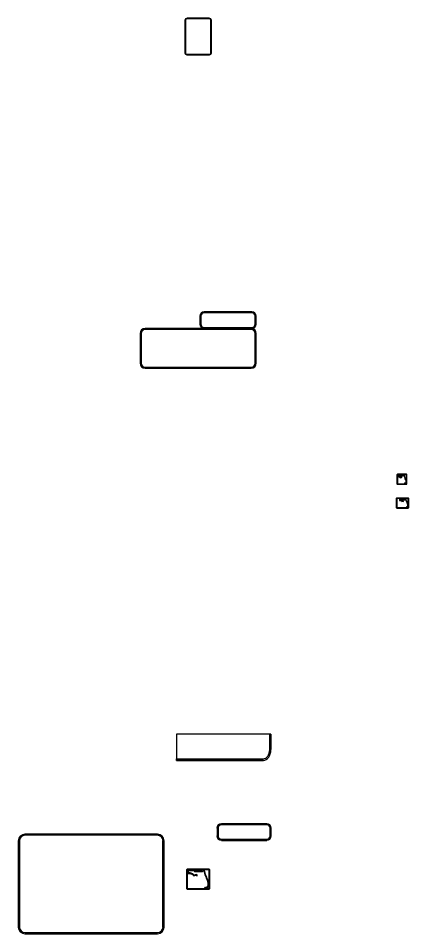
# Model space of a CAD drawing. Extents: x 10268197 to 10269179, y 2141503 to 2142677.
# Drawn here: x 10268342 to 10268400.9, y 2142539.3 to 2142677.2 of the extents above; entities that cross this region are included whole.
import ezdxf

# ---------------------------------------------------------------- set-up
doc = ezdxf.new("R2010")
doc.units = 0
doc.layers.add('GSOutline', color=7, linetype='Continuous')

msp = doc.modelspace()

# ---------------------------------------------------------------- linework, layer by layer
at = {"layer": 'GSOutline'}
for p, q in [((10268367.11, 2142676.97), (10268367.11, 2142672.01)), ((10268367.13, 2142676.97), (10268367.13, 2142672.01)), ((10268367.2, 2142676.97), (10268367.2, 2142672.01)), ((10268370.84, 2142677.25), (10268367.38, 2142677.25)), ((10268370.84, 2142677.22), (10268367.38, 2142677.22)), ((10268370.84, 2142677.16), (10268367.38, 2142677.16)), ((10268371.03, 2142672.01), (10268371.03, 2142676.97)), ((10268371.09, 2142672.01), (10268371.09, 2142676.97)), ((10268371.12, 2142672.01), (10268371.12, 2142676.97)), ((10268367.38, 2142671.83), (10268370.84, 2142671.83)), ((10268367.38, 2142671.76), (10268370.84, 2142671.76)), ((10268367.38, 2142671.74), (10268370.84, 2142671.74)), ((10268377.2, 2142633.01), (10268370.03, 2142633.01)), ((10268377.2, 2142632.84), (10268370.03, 2142632.84)), ((10268369.36, 2142632.34), (10268369.36, 2142631.17)), ((10268369.53, 2142632.34), (10268369.53, 2142631.17)), ((10268377.7, 2142631.17), (10268377.7, 2142632.34)), ((10268377.86, 2142631.17), (10268377.86, 2142632.34)), ((10268377.11, 2142630.5), (10268361.11, 2142630.5)), ((10268377.11, 2142630.34), (10268361.11, 2142630.34)), ((10268370.03, 2142630.67), (10268377.2, 2142630.67)), ((10268370.03, 2142630.5), (10268377.2, 2142630.5)), ((10268360.36, 2142629.75), (10268360.36, 2142625.25)), ((10268360.53, 2142629.75), (10268360.53, 2142625.25)), ((10268377.7, 2142625.25), (10268377.7, 2142629.75)), ((10268377.86, 2142625.25), (10268377.86, 2142629.75)), ((10268361.11, 2142624.67), (10268377.11, 2142624.67)), ((10268361.11, 2142624.5), (10268377.11, 2142624.5)), ((10268399.09, 2142608.45), (10268399.09, 2142607.11)), ((10268399.11, 2142608.45), (10268399.11, 2142607.11)), ((10268400.52, 2142608.53), (10268399.17, 2142608.53)), ((10268400.52, 2142608.51), (10268399.17, 2142608.51)), ((10268400.58, 2142607.11), (10268400.58, 2142608.45)), ((10268400.59, 2142607.11), (10268400.59, 2142608.45)), ((10268399.17, 2142607.04), (10268400.52, 2142607.04)), ((10268399.17, 2142607.03), (10268400.52, 2142607.03)), ((10268399, 2142604.86), (10268399, 2142603.51)), ((10268399.01, 2142604.86), (10268399.01, 2142603.51)), ((10268400.79, 2142604.94), (10268399.08, 2142604.94)), ((10268400.79, 2142604.92), (10268399.08, 2142604.92)), ((10268400.86, 2142603.51), (10268400.86, 2142604.86)), ((10268400.87, 2142603.51), (10268400.87, 2142604.86)), ((10268399.08, 2142603.45), (10268400.79, 2142603.45)), ((10268399.08, 2142603.44), (10268400.79, 2142603.44)), ((10268380.09, 2142569.38), (10268365.86, 2142569.38)), ((10268365.86, 2142569.38), (10268365.86, 2142565.38)), ((10268379.9, 2142569.11), (10268379.9, 2142569.38)), ((10268379.9, 2142569.38), (10268380.09, 2142569.38)), ((10268379.9, 2142567.04), (10268379.9, 2142569.11)), ((10268380.09, 2142569.38), (10268380.09, 2142567.04)), ((10268380.09, 2142567.04), (10268380.09, 2142569.38)), ((10268365.86, 2142565.38), (10268365.86, 2142565.66)), ((10268365.86, 2142565.66), (10268366.05, 2142565.66)), ((10268378.94, 2142565.38), (10268365.86, 2142565.38)), ((10268365.86, 2142565.38), (10268378.94, 2142565.38)), ((10268366.05, 2142565.66), (10268378.94, 2142565.66)), ((10268379.45, 2142555.86), (10268372.61, 2142555.86)), ((10268379.45, 2142555.7), (10268372.61, 2142555.7)), ((10268362.97, 2142554.29), (10268342.97, 2142554.29)), ((10268362.97, 2142554.13), (10268342.97, 2142554.13)), ((10268371.95, 2142555.2), (10268371.95, 2142554.03)), ((10268372.11, 2142555.2), (10268372.11, 2142554.03)), ((10268379.95, 2142554.03), (10268379.95, 2142555.2)), ((10268380.11, 2142554.03), (10268380.11, 2142555.2)), ((10268341.97, 2142553.29), (10268341.97, 2142540.29)), ((10268342.13, 2142553.29), (10268342.13, 2142540.29)), ((10268363.8, 2142540.29), (10268363.8, 2142553.29)), ((10268363.97, 2142540.29), (10268363.97, 2142553.29)), ((10268372.61, 2142553.53), (10268379.45, 2142553.53)), ((10268372.61, 2142553.36), (10268379.45, 2142553.36)), ((10268367.36, 2142548.91), (10268367.36, 2142546.12)), ((10268367.38, 2142548.91), (10268367.38, 2142546.12)), ((10268370.76, 2142549.02), (10268367.47, 2142549.02)), ((10268370.76, 2142549), (10268367.47, 2142549)), ((10268370.84, 2142546.12), (10268370.84, 2142548.91)), ((10268370.86, 2142546.12), (10268370.86, 2142548.91)), ((10268367.47, 2142546.04), (10268370.76, 2142546.04)), ((10268367.47, 2142546.02), (10268370.76, 2142546.02)), ((10268342.97, 2142539.46), (10268362.97, 2142539.46)), ((10268342.97, 2142539.29), (10268362.97, 2142539.29))]:
    msp.add_line(p, q, dxfattribs=at)
for points in [[(10268399.17, 2142608.45), (10268399.17, 2142607.11), (10268400.52, 2142607.11), (10268400.52, 2142608.45)], [(10268399.82, 2142608.05), (10268399.72, 2142608.12), (10268399.6, 2142608.07), (10268399.53, 2142608.15), (10268399.36, 2142608.24), (10268399.31, 2142608.22), (10268399.28, 2142608.22), (10268399.27, 2142608.35), (10268399.58, 2142608.34), (10268399.59, 2142608.29), (10268400.11, 2142608.29), (10268400.13, 2142608.33), (10268400.17, 2142608.33), (10268400.22, 2142608.07), (10268400.3, 2142607.91), (10268400.3, 2142607.85), (10268400.37, 2142607.7), (10268400.42, 2142607.49), (10268400.42, 2142607.31), (10268400.33, 2142607.21), (10268400.3, 2142607.2), (10268400.27, 2142607.22), (10268400.24, 2142607.17), (10268400.29, 2142607.14), (10268400.36, 2142607.15), (10268400.48, 2142607.29), (10268400.48, 2142607.49), (10268400.43, 2142607.72), (10268400.36, 2142607.86), (10268400.36, 2142607.92), (10268400.28, 2142608.09), (10268400.22, 2142608.39), (10268400.1, 2142608.39), (10268400.08, 2142608.35), (10268399.64, 2142608.35), (10268399.62, 2142608.41), (10268399.2, 2142608.42), (10268399.22, 2142608.16), (10268399.33, 2142608.16), (10268399.36, 2142608.17), (10268399.49, 2142608.1), (10268399.58, 2142607.99), (10268399.72, 2142608.05), (10268399.79, 2142608)], [(10268399.08, 2142604.86), (10268399.08, 2142603.51), (10268400.79, 2142603.51), (10268400.79, 2142604.86)], [(10268400.1, 2142604.46), (10268400, 2142604.53), (10268399.88, 2142604.48), (10268399.81, 2142604.56), (10268399.64, 2142604.64), (10268399.59, 2142604.63), (10268399.56, 2142604.63), (10268399.55, 2142604.76), (10268399.85, 2142604.75), (10268399.87, 2142604.7), (10268400.39, 2142604.7), (10268400.41, 2142604.74), (10268400.45, 2142604.74), (10268400.5, 2142604.47), (10268400.58, 2142604.32), (10268400.58, 2142604.26), (10268400.65, 2142604.11), (10268400.7, 2142603.89), (10268400.7, 2142603.72), (10268400.61, 2142603.62), (10268400.58, 2142603.61), (10268400.55, 2142603.63), (10268400.52, 2142603.58), (10268400.57, 2142603.55), (10268400.64, 2142603.56), (10268400.76, 2142603.7), (10268400.76, 2142603.9), (10268400.71, 2142604.13), (10268400.64, 2142604.27), (10268400.64, 2142604.33), (10268400.56, 2142604.49), (10268400.5, 2142604.8), (10268400.38, 2142604.8), (10268400.35, 2142604.76), (10268399.92, 2142604.76), (10268399.9, 2142604.81), (10268399.48, 2142604.83), (10268399.5, 2142604.57), (10268399.61, 2142604.56), (10268399.64, 2142604.58), (10268399.77, 2142604.51), (10268399.86, 2142604.4), (10268399.99, 2142604.46), (10268400.07, 2142604.41)], [(10268367.47, 2142548.91), (10268367.47, 2142546.12), (10268370.76, 2142546.12), (10268370.76, 2142548.91)], [(10268370.08, 2142546.2), (10268370.21, 2142546.12), (10268370.4, 2142546.15), (10268370.7, 2142546.45), (10268370.7, 2142546.9), (10268370.57, 2142547.4), (10268370.39, 2142547.7), (10268370.39, 2142547.83), (10268370.19, 2142548.19), (10268370.05, 2142548.86), (10268369.74, 2142548.86), (10268369.69, 2142548.78), (10268368.6, 2142548.78), (10268368.57, 2142548.89), (10268367.53, 2142548.91), (10268367.57, 2142548.35), (10268367.84, 2142548.34), (10268367.91, 2142548.37), (10268368.23, 2142548.23), (10268368.47, 2142547.99), (10268368.8, 2142548.12), (10268368.98, 2142548), (10268369.03, 2142548.09), (10268368.81, 2142548.23), (10268368.5, 2142548.11), (10268368.29, 2142548.32), (10268367.91, 2142548.48), (10268367.82, 2142548.45), (10268367.67, 2142548.45), (10268367.64, 2142548.81), (10268368.49, 2142548.79), (10268368.53, 2142548.67), (10268369.75, 2142548.67), (10268369.8, 2142548.76), (10268369.97, 2142548.76), (10268370.09, 2142548.15), (10268370.29, 2142547.81), (10268370.29, 2142547.67), (10268370.48, 2142547.36), (10268370.59, 2142546.89), (10268370.59, 2142546.49), (10268370.35, 2142546.25), (10268370.23, 2142546.23), (10268370.14, 2142546.29)]]:
    msp.add_lwpolyline(points, close=True, dxfattribs=at)
for centre, radius, start, end in [((10268367.38, 2142676.97), 0.271, 90, 180), ((10268367.38, 2142676.97), 0.25, 90, 180), ((10268367.38, 2142676.97), 0.188, 90, 180), ((10268370.84, 2142676.97), 0.271, 0, 90), ((10268370.84, 2142676.97), 0.25, 0, 90), ((10268370.84, 2142676.97), 0.188, 0, 90), ((10268367.38, 2142672.01), 0.271, 180, 270), ((10268367.38, 2142672.01), 0.25, 180, 270), ((10268367.38, 2142672.01), 0.188, 180, 270), ((10268370.84, 2142672.01), 0.25, 270, 0), ((10268370.84, 2142672.01), 0.188, 270, 0), ((10268370.84, 2142672.01), 0.271, 270, 0), ((10268370.03, 2142632.34), 0.667, 90, 180), ((10268370.03, 2142632.34), 0.5, 90, 180), ((10268377.2, 2142632.34), 0.667, 0, 90), ((10268377.2, 2142632.34), 0.5, 0, 90), ((10268370.03, 2142631.17), 0.667, 180, 270), ((10268370.03, 2142631.17), 0.5, 180, 270), ((10268377.2, 2142631.17), 0.667, 270, 0), ((10268377.2, 2142631.17), 0.5, 270, 0), ((10268361.11, 2142629.75), 0.75, 90, 180), ((10268361.11, 2142629.75), 0.583, 90, 180), ((10268377.11, 2142629.75), 0.75, 0, 90), ((10268377.11, 2142629.75), 0.583, 0, 90), ((10268361.11, 2142625.25), 0.75, 180, 270), ((10268361.11, 2142625.25), 0.583, 180, 270), ((10268377.11, 2142625.25), 0.75, 270, 0), ((10268377.11, 2142625.25), 0.583, 270, 0), ((10268399.17, 2142608.45), 0.0781, 90, 180), ((10268399.17, 2142608.45), 0.0625, 90, 180), ((10268400.52, 2142608.45), 0.0781, 0, 90), ((10268400.52, 2142608.45), 0.0625, 0, 90), ((10268399.17, 2142607.11), 0.0781, 180, 270), ((10268399.17, 2142607.11), 0.0625, 180, 270), ((10268400.52, 2142607.11), 0.0625, 270, 0), ((10268400.52, 2142607.11), 0.0781, 270, 0), ((10268399.08, 2142604.86), 0.0781, 90, 180), ((10268399.08, 2142604.86), 0.0625, 90, 180), ((10268400.79, 2142604.86), 0.0781, 0, 90), ((10268400.79, 2142604.86), 0.0625, 0, 90), ((10268399.08, 2142603.51), 0.0781, 180, 270), ((10268399.08, 2142603.51), 0.0625, 180, 270), ((10268400.79, 2142603.51), 0.0625, 270, 0), ((10268400.79, 2142603.51), 0.0781, 270, 0), ((10268372.61, 2142555.2), 0.667, 90, 180), ((10268372.61, 2142555.2), 0.5, 90, 180), ((10268379.45, 2142555.2), 0.667, 0, 90), ((10268379.45, 2142555.2), 0.5, 0, 90), ((10268342.97, 2142553.29), 1, 90, 180), ((10268342.97, 2142553.29), 0.833, 90, 180), ((10268362.97, 2142553.29), 1, 0, 90), ((10268362.97, 2142553.29), 0.833, 0, 90), ((10268372.61, 2142554.03), 0.667, 180, 270), ((10268372.61, 2142554.03), 0.5, 180, 270), ((10268379.45, 2142554.03), 0.667, 270, 0), ((10268379.45, 2142554.03), 0.5, 270, 0), ((10268367.47, 2142548.91), 0.104, 90, 180), ((10268367.47, 2142548.91), 0.0833, 90, 180), ((10268370.76, 2142548.91), 0.104, 0, 90), ((10268370.76, 2142548.91), 0.0833, 0, 90), ((10268367.47, 2142546.12), 0.104, 180, 270), ((10268367.47, 2142546.12), 0.0833, 180, 270), ((10268370.76, 2142546.12), 0.0833, 270, 0), ((10268370.76, 2142546.12), 0.104, 270, 0), ((10268342.97, 2142540.29), 1, 180, 270), ((10268342.97, 2142540.29), 0.833, 180, 270), ((10268362.97, 2142540.29), 1, 270, 0), ((10268362.97, 2142540.29), 0.833, 270, 0)]:
    msp.add_arc(centre, radius, start, end, dxfattribs=at)
for major_axis in [(0, 1.65), (0, 1.38), (0, 1.65)]:
    msp.add_ellipse((10268378.94, 2142567.04), major_axis=major_axis, ratio=0.692655, start_param=3.141593, end_param=4.712389, dxfattribs=at)

doc.saveas('drawing.dxf')
